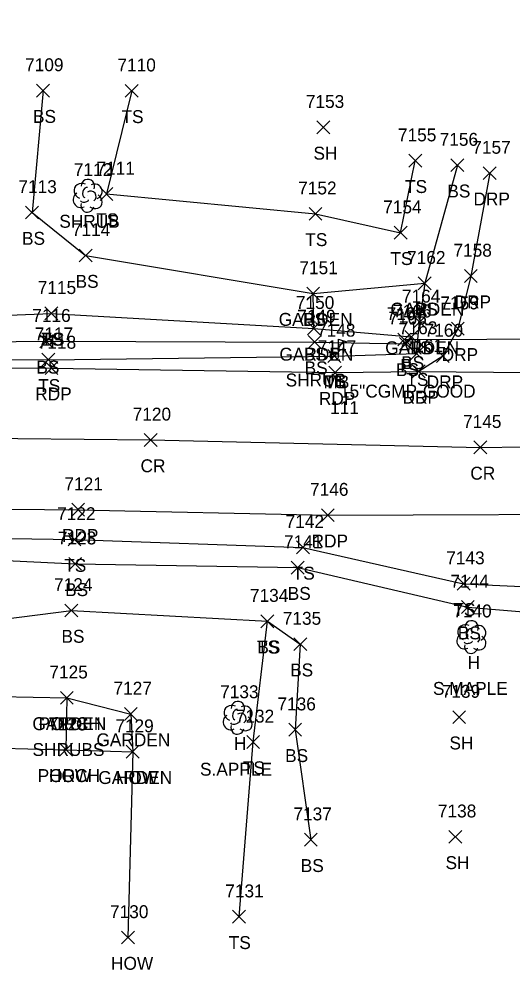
# Model space of a CAD drawing. Extents: x 1443912 to 1445411, y 621446 to 623693.
# Drawn here: x 1445240.8 to 1445317.3, y 622494.4 to 622641.6 of the extents above; entities that cross this region are included whole.
import ezdxf

# ---------------------------------------------------------------- set-up
doc = ezdxf.new("R2010")
doc.units = 0
for name, color, linetype in [('D_A', 7, 'Continuous'), ('D_C', 7, 'Continuous'), ('D_I', 7, 'Continuous'), ('D_TIC', 7, 'Continuous'), ('DCP', 7, 'Continuous'), ('L_A', 7, 'Continuous'), ('L_C', 7, 'Continuous'), ('L_I', 7, 'Continuous'), ('L_TIC', 7, 'Continuous'), ('LAPB', 7, 'Continuous'), ('LBC', 7, 'Continuous'), ('LBF', 7, 'Continuous'), ('LELB', 7, 'Continuous'), ('LMB', 7, 'Continuous'), ('LSH', 7, 'Continuous'), ('LTD', 7, 'Continuous'), ('P_A', 7, 'Continuous'), ('P_I', 7, 'Continuous'), ('P_TIC', 7, 'Continuous'), ('PET', 7, 'Continuous'), ('PRC', 7, 'Continuous'), ('R_A', 7, 'Continuous'), ('R_I', 7, 'Continuous'), ('R_TIC', 7, 'Continuous'), ('RDP', 7, 'Continuous')]:
    doc.layers.add(name, color=color, linetype=linetype)

msp = doc.modelspace()

# ---------------------------------------------------------------- linework, layer by layer
at = {"layer": 'D_TIC'}
for points in [[(1445299.45, 622591), (1445301.45, 622593)], [(1445301.45, 622591), (1445299.45, 622593)]]:
    msp.add_lwpolyline(points, dxfattribs=at)
at = {"layer": 'DCP'}
msp.add_lwpolyline([(1445300.45, 622592), (1445351.57, 622592.21)], dxfattribs=at)
at = {"layer": 'L_TIC'}
for points in [[(1445243.5, 622629.54), (1445245.5, 622631.54)], [(1445245.5, 622629.54), (1445243.5, 622631.54)], [(1445257.24, 622629.51), (1445259.24, 622631.51)], [(1445259.24, 622629.51), (1445257.24, 622631.51)], [(1445286.89, 622623.85), (1445288.89, 622625.85)], [(1445288.89, 622623.85), (1445286.89, 622625.85)], [(1445301.15, 622618.68), (1445303.15, 622620.68)], [(1445303.15, 622618.68), (1445301.15, 622620.68)], [(1445307.67, 622617.99), (1445309.67, 622619.99)], [(1445309.67, 622617.99), (1445307.67, 622619.99)], [(1445253.33, 622613.53), (1445255.33, 622615.53)], [(1445255.33, 622613.53), (1445253.33, 622615.53)], [(1445241.8, 622610.66), (1445243.8, 622612.66)], [(1445243.8, 622610.66), (1445241.8, 622612.66)], [(1445285.7, 622610.46), (1445287.7, 622612.46)], [(1445287.7, 622610.46), (1445285.7, 622612.46)], [(1445298.88, 622607.53), (1445300.88, 622609.53)], [(1445300.88, 622607.53), (1445298.88, 622609.53)], [(1445250.1, 622604), (1445252.1, 622606)], [(1445252.1, 622604), (1445250.1, 622606)], [(1445302.62, 622599.7), (1445304.62, 622601.7)], [(1445304.62, 622599.7), (1445302.62, 622601.7)], [(1445302.62, 622599.7), (1445304.62, 622601.7)], [(1445304.62, 622599.7), (1445302.62, 622601.7)], [(1445285.33, 622598.11), (1445287.33, 622600.11)], [(1445287.33, 622598.11), (1445285.33, 622600.11)], [(1445285.33, 622598.11), (1445287.33, 622600.11)], [(1445287.33, 622598.11), (1445285.33, 622600.11)], [(1445244.8, 622595.04), (1445246.8, 622597.04)], [(1445246.8, 622595.04), (1445244.8, 622597.04)], [(1445244.8, 622595.04), (1445246.8, 622597.04)], [(1445246.8, 622595.04), (1445244.8, 622597.04)], [(1445285.44, 622592.72), (1445287.44, 622594.72)], [(1445287.44, 622592.72), (1445285.44, 622594.72)], [(1445285.44, 622592.72), (1445287.44, 622594.72)], [(1445287.44, 622592.72), (1445285.44, 622594.72)], [(1445301.82, 622593.71), (1445303.82, 622595.71)], [(1445303.82, 622593.71), (1445301.82, 622595.71)], [(1445301.82, 622593.71), (1445303.82, 622595.71)], [(1445303.82, 622593.71), (1445301.82, 622595.71)], [(1445300.52, 622591.41), (1445302.52, 622593.41)], [(1445302.52, 622591.41), (1445300.52, 622593.41)], [(1445300.52, 622591.41), (1445302.52, 622593.41)], [(1445302.52, 622591.41), (1445300.52, 622593.41)], [(1445244.01, 622590.72), (1445246.01, 622592.72)], [(1445246.01, 622590.72), (1445244.01, 622592.72)], [(1445285.57, 622590.6), (1445287.57, 622592.6)], [(1445287.57, 622590.6), (1445285.57, 622592.6)], [(1445299.71, 622590.32), (1445301.71, 622592.32)], [(1445301.71, 622590.32), (1445299.71, 622592.32)], [(1445288.62, 622588.44), (1445290.62, 622590.44)], [(1445290.62, 622588.44), (1445288.62, 622590.44)], [(1445301.36, 622588.81), (1445303.36, 622590.81)], [(1445303.36, 622588.81), (1445301.36, 622590.81)], [(1445244.33, 622587.86), (1445246.33, 622589.86)], [(1445246.33, 622587.86), (1445244.33, 622589.86)], [(1445248.37, 622560.02), (1445250.37, 622562.02)], [(1445250.37, 622560.02), (1445248.37, 622562.02)], [(1445283.75, 622558.81), (1445285.75, 622560.81)], [(1445285.75, 622558.81), (1445283.75, 622560.81)], [(1445248.48, 622556.26), (1445250.48, 622558.26)], [(1445250.48, 622556.26), (1445248.48, 622558.26)], [(1445282.95, 622555.67), (1445284.95, 622557.67)], [(1445284.95, 622555.67), (1445282.95, 622557.67)], [(1445308.63, 622553.18), (1445310.63, 622555.18)], [(1445310.63, 622553.18), (1445308.63, 622555.18)], [(1445247.9, 622549.03), (1445249.9, 622551.03)], [(1445249.9, 622549.03), (1445247.9, 622551.03)], [(1445309.29, 622549.56), (1445311.29, 622551.56)], [(1445311.29, 622549.56), (1445309.29, 622551.56)], [(1445278.24, 622547.37), (1445280.24, 622549.37)], [(1445280.24, 622547.37), (1445278.24, 622549.37)], [(1445278.24, 622547.37), (1445280.24, 622549.37)], [(1445280.24, 622547.37), (1445278.24, 622549.37)], [(1445283.33, 622543.82), (1445285.33, 622545.82)], [(1445285.33, 622543.82), (1445283.33, 622545.82)], [(1445247.18, 622535.5), (1445249.18, 622537.5)], [(1445249.18, 622535.5), (1445247.18, 622537.5)], [(1445247.18, 622535.5), (1445249.18, 622537.5)], [(1445249.18, 622535.5), (1445247.18, 622537.5)], [(1445257.1, 622533), (1445259.1, 622535)], [(1445259.1, 622533), (1445257.1, 622535)], [(1445307.95, 622532.51), (1445309.95, 622534.51)], [(1445309.95, 622532.51), (1445307.95, 622534.51)], [(1445282.55, 622530.56), (1445284.55, 622532.56)], [(1445284.55, 622530.56), (1445282.55, 622532.56)], [(1445276.04, 622528.67), (1445278.04, 622530.67)], [(1445278.04, 622528.67), (1445276.04, 622530.67)], [(1445247.05, 622527.46), (1445249.05, 622529.46)], [(1445249.05, 622527.46), (1445247.05, 622529.46)], [(1445247.05, 622527.46), (1445249.05, 622529.46)], [(1445249.05, 622527.46), (1445247.05, 622529.46)], [(1445257.39, 622527.16), (1445259.39, 622529.16)], [(1445259.39, 622527.16), (1445257.39, 622529.16)], [(1445257.39, 622527.16), (1445259.39, 622529.16)], [(1445259.39, 622527.16), (1445257.39, 622529.16)], [(1445284.97, 622513.53), (1445286.97, 622515.53)], [(1445286.97, 622513.53), (1445284.97, 622515.53)], [(1445307.34, 622513.98), (1445309.34, 622515.98)], [(1445309.34, 622513.98), (1445307.34, 622515.98)], [(1445273.85, 622501.6), (1445275.85, 622503.6)], [(1445275.85, 622501.6), (1445273.85, 622503.6)], [(1445256.64, 622498.39), (1445258.64, 622500.39)], [(1445258.64, 622498.39), (1445256.64, 622500.39)]]:
    msp.add_lwpolyline(points, dxfattribs=at)
at = {"layer": 'LAPB'}
for points in [[(1445286.44, 622593.72), (1445286.33, 622599.11), (1445303.62, 622600.7), (1445302.82, 622594.71)], [(1445248.18, 622536.5), (1445258.1, 622534), (1445258.39, 622528.16)]]:
    msp.add_lwpolyline(points, dxfattribs=at)
at = {"layer": 'LBC'}
msp.add_lwpolyline([(1445221.29, 622514.9), (1445221.69, 622529.14), (1445232.32, 622528.88), (1445248.05, 622528.46), (1445258.39, 622528.16), (1445257.64, 622499.39)], dxfattribs=at)
at = {"layer": 'LBF'}
msp.add_lwpolyline([(1445232.32, 622528.88), (1445232.3, 622530.76), (1445232.49, 622536.81), (1445248.18, 622536.5), (1445248.05, 622528.46)], dxfattribs=at)
at = {"layer": 'LELB'}
for points in [[(1445032.66, 622641.63), (1445028.83, 622632.48), (1445026.78, 622624.17), (1445026.88, 622612.34), (1445034.97, 622594.5), (1445058.52, 622591.73), (1445106.36, 622590.63), (1445145.24, 622590.52), (1445168.82, 622591.09), (1445198.63, 622591.2), (1445245.01, 622591.72), (1445286.57, 622591.6), (1445300.71, 622591.32), (1445301.52, 622592.41)], [(1445244.5, 622630.54), (1445242.8, 622611.66), (1445251.1, 622605), (1445286.33, 622599.11)], [(1445258.24, 622630.51), (1445254.33, 622614.53), (1445286.7, 622611.46), (1445299.88, 622608.53), (1445302.15, 622619.68)], [(1445308.67, 622618.99), (1445303.62, 622600.7)], [(1445206.43, 622600.75), (1445220.4, 622595.06), (1445245.8, 622596.04)], [(1445245.8, 622596.04), (1445286.44, 622593.72), (1445301.52, 622592.41)], [(1445168.82, 622591.09), (1445199.03, 622589.24), (1445245.33, 622588.86), (1445289.62, 622589.44), (1445302.36, 622589.81), (1445302.82, 622594.71)], [(1445212.11, 622515.06), (1445211.69, 622536.63), (1445212.02, 622545.31), (1445213.14, 622559.02), (1445216.23, 622561.53), (1445249.37, 622561.02), (1445284.75, 622559.81), (1445309.63, 622554.18), (1445329.89, 622553.21), (1445336.29, 622560.61), (1445337.53, 622548.37), (1445337.66, 622516.12)], [(1445213.14, 622559.02), (1445249.48, 622557.26), (1445283.95, 622556.67), (1445310.29, 622550.56), (1445332.98, 622548.64), (1445336.29, 622560.61), (1445343.12, 622550.15), (1445346.83, 622516.65)], [(1445212.02, 622545.31), (1445248.9, 622550.03), (1445279.24, 622548.37), (1445284.33, 622544.82), (1445283.55, 622531.56), (1445285.97, 622514.53)], [(1445274.85, 622502.6), (1445277.04, 622529.67), (1445279.24, 622548.37)]]:
    msp.add_lwpolyline(points, dxfattribs=at)
at = {"layer": 'LMB'}
for p, q in [((1445290.27, 622592.04), (1445291.57, 622591.66)), ((1445290.28, 622589.45), (1445290.28, 622592.04)), ((1445290.28, 622591.14), (1445291.56, 622591.65)), ((1445289.62, 622589.44), (1445289.62, 622589.44))]:
    msp.add_line(p, q, dxfattribs=at)
msp.add_circle((1445289.62, 622589.44), 0.656, dxfattribs=at)
at = {"layer": 'LSH'}
msp.add_line((1445251.39, 622614.3), (1445251.39, 622614.3), dxfattribs=at)
msp.add_line((1445251.39, 622614.3), (1445251.39, 622614.3), dxfattribs=at)
msp.add_arc((1445251.44, 622615.74), 1.05, 335.5272, 180.9563, dxfattribs=at)
for centre, major_axis, ratio, start_param, end_param in [((1445250.6, 622614.97), (1.21, -0.51), 0.895232, 1.570796, 4.712389), ((1445251.18, 622614.76), (-0.208, -0.792), 0.645439, 3.141593, 6.283185), ((1445251.89, 622614.14), (-0.5, 0.667), 0.989748, 3.141593, 6.283185), ((1445252.43, 622614.89), (-1.14, -0.48), 0.949671, 1.570796, 4.712389), ((1445250.31, 622613.6), (0.58, -1.04), 0.959034, 3.141593, 6.283185), ((1445250.93, 622613.55), (-0.625, -0.083), 0.423636, 0, 3.141593), ((1445252.39, 622613.47), (-1.09, 0.79), 0.841452, 1.570796, 4.712389), ((1445251.39, 622612.8), (0.26, 1.06), 0.942809, 1.570796, 4.712389)]:
    msp.add_ellipse(centre, major_axis=major_axis, ratio=ratio, start_param=start_param, end_param=end_param, dxfattribs=at)
at = {"layer": 'LTD'}
for p, q in [((1445310.81, 622545.96), (1445310.81, 622545.96)), ((1445310.81, 622545.96), (1445310.81, 622545.96)), ((1445274.62, 622533.45), (1445274.62, 622533.45)), ((1445274.62, 622533.45), (1445274.62, 622533.45))]:
    msp.add_line(p, q, dxfattribs=at)
for centre in [(1445310.86, 622547.39), (1445274.67, 622534.89)]:
    msp.add_arc(centre, 1.05, 335.5272, 180.9563, dxfattribs=at)
for centre, major_axis, ratio, start_param, end_param in [((1445310.02, 622546.62), (1.21, -0.51), 0.895232, 1.570796, 4.712389), ((1445310.6, 622546.42), (-0.208, -0.792), 0.645439, 3.141593, 6.283185), ((1445311.85, 622546.54), (-1.14, -0.48), 0.949671, 1.570796, 4.712389), ((1445309.73, 622545.25), (0.58, -1.04), 0.959034, 3.141593, 6.283185), ((1445311.31, 622545.79), (-0.5, 0.667), 0.989748, 3.141593, 6.283185), ((1445311.81, 622545.13), (-1.09, 0.79), 0.841452, 1.570796, 4.712389), ((1445310.81, 622544.46), (0.26, 1.06), 0.942809, 1.570796, 4.712389), ((1445310.36, 622545.21), (-0.625, -0.083), 0.423636, 0, 3.141593), ((1445273.83, 622534.12), (1.21, -0.51), 0.895232, 1.570796, 4.712389), ((1445274.41, 622533.91), (-0.208, -0.792), 0.645439, 3.141593, 6.283185), ((1445275.12, 622533.29), (-0.5, 0.667), 0.989748, 3.141593, 6.283185), ((1445275.66, 622534.04), (-1.14, -0.48), 0.949671, 1.570796, 4.712389), ((1445273.54, 622532.74), (0.58, -1.04), 0.959034, 3.141593, 6.283185), ((1445274.16, 622532.7), (-0.625, -0.083), 0.423636, 0, 3.141593), ((1445275.62, 622532.62), (-1.09, 0.79), 0.841452, 1.570796, 4.712389), ((1445274.62, 622531.95), (0.26, 1.06), 0.942809, 1.570796, 4.712389)]:
    msp.add_ellipse(centre, major_axis=major_axis, ratio=ratio, start_param=start_param, end_param=end_param, dxfattribs=at)
at = {"layer": 'P_TIC'}
for points in [[(1445244.81, 622586.57), (1445246.81, 622588.57)], [(1445246.81, 622586.57), (1445244.81, 622588.57)], [(1445288.74, 622585.87), (1445290.74, 622587.87)], [(1445290.74, 622585.87), (1445288.74, 622587.87)], [(1445301.68, 622586.06), (1445303.68, 622588.06)], [(1445303.68, 622586.06), (1445301.68, 622588.06)], [(1445260.16, 622575.44), (1445262.16, 622577.44)], [(1445262.16, 622575.44), (1445260.16, 622577.44)], [(1445311.23, 622574.29), (1445313.23, 622576.29)], [(1445313.23, 622574.29), (1445311.23, 622576.29)], [(1445248.94, 622564.64), (1445250.94, 622566.64)], [(1445250.94, 622564.64), (1445248.94, 622566.64)], [(1445287.6, 622563.79), (1445289.6, 622565.79)], [(1445289.6, 622563.79), (1445287.6, 622565.79)]]:
    msp.add_lwpolyline(points, dxfattribs=at)
at = {"layer": 'PET'}
for points in [[(1444828.32, 622597.96), (1444848.5, 622596.75), (1444898.46, 622594.68), (1444911.13, 622594.32), (1444955.7, 622592.45), (1444994.25, 622591.16), (1445024.92, 622590.3), (1445058.35, 622589.13), (1445106.39, 622588.61), (1445145.41, 622587.84), (1445199.35, 622587.76), (1445245.81, 622587.57), (1445289.74, 622586.87), (1445302.68, 622587.06), (1445331.62, 622586.77), (1445351.38, 622587.4), (1445404.24, 622587)], [(1444762.32, 622550.87), (1444765.48, 622555.51), (1444771.42, 622562.4), (1444777.98, 622567.72), (1444778.97, 622567.88), (1444793.44, 622574.04), (1444804, 622575.78), (1444819.79, 622575.28), (1444849.9, 622575.24), (1444896.52, 622573.13), (1444944.4, 622570.43), (1444985.66, 622568.62), (1445016.28, 622568.79), (1445055.76, 622567.84), (1445106.1, 622567.18), (1445146.5, 622566.32), (1445185.48, 622566.13), (1445218.5, 622565.93), (1445249.94, 622565.64), (1445288.6, 622564.79), (1445341.53, 622564.99), (1445404.89, 622565.43)]]:
    msp.add_lwpolyline(points, dxfattribs=at)
at = {"layer": 'PRC'}
msp.add_lwpolyline([(1444773.11, 622588.76), (1444790.08, 622588.2), (1444813.69, 622587.07), (1444848.47, 622586.58), (1444897.84, 622583.54), (1444932.23, 622582.39), (1444986.67, 622580.69), (1445025.72, 622579.48), (1445065.67, 622578.34), (1445106.56, 622577.89), (1445145.9, 622577.11), (1445204.6, 622577.22), (1445220, 622576.88), (1445261.16, 622576.44), (1445312.23, 622575.29), (1445358.84, 622575.99), (1445405.05, 622576)], dxfattribs=at)
at = {"layer": 'R_TIC'}
for points in [[(1445312.67, 622616.76), (1445314.67, 622618.76)], [(1445314.67, 622616.76), (1445312.67, 622618.76)], [(1445309.75, 622600.82), (1445311.75, 622602.82)], [(1445311.75, 622600.82), (1445309.75, 622602.82)], [(1445307.74, 622592.66), (1445309.74, 622594.66)], [(1445309.74, 622592.66), (1445307.74, 622594.66)], [(1445305.42, 622588.43), (1445307.42, 622590.43)], [(1445307.42, 622588.43), (1445305.42, 622590.43)], [(1445301.68, 622586.06), (1445303.68, 622588.06)], [(1445303.68, 622586.06), (1445301.68, 622588.06)]]:
    msp.add_lwpolyline(points, dxfattribs=at)
at = {"layer": 'RDP'}
msp.add_lwpolyline([(1445313.67, 622617.76), (1445310.75, 622601.82), (1445308.74, 622593.66), (1445306.42, 622589.43), (1445302.68, 622587.06)], dxfattribs=at)

# ---------------------------------------------------------------- texts
at = {"layer": 'D_A'}
msp.add_text('P', height=2, dxfattribs=at).set_placement((1445299.82, 622587))
at = {"layer": 'D_C'}
msp.add_text('15"CGMP-GOOD', height=2, dxfattribs=at).set_placement((1445290.48, 622583))
at = {"layer": 'D_I'}
msp.add_text('7167', height=2, dxfattribs=at).set_placement((1445297.71, 622595))
at = {"layer": 'L_A'}
for s, p in [('BS', (1445242.94, 622625.54)), ('TS', (1445256.65, 622625.51)), ('SH', (1445286.38, 622619.85)), ('TS', (1445300.56, 622614.68)), ('BS', (1445307.11, 622613.99)), ('SHRUB', (1445247.02, 622609.3)), ('TS', (1445252.74, 622609.53)), ('BS', (1445241.24, 622606.66)), ('TS', (1445285.11, 622606.46)), ('TS', (1445298.29, 622603.53)), ('BS', (1445249.54, 622600)), ('GARDEN', (1445298.29, 622595.7)), ('BS', (1445302.06, 622595.7)), ('GARDEN', (1445281, 622594.11)), ('BS', (1445284.77, 622594.11)), ('TS', (1445244.21, 622591.04)), ('BS', (1445244.25, 622591.04)), ('GARDEN', (1445297.49, 622589.71)), ('TS', (1445301.23, 622589.71)), ('GARDEN', (1445281.11, 622588.72)), ('BS', (1445284.88, 622588.72)), ('BS', (1445243.46, 622586.72)), ('BS', (1445285.01, 622586.6)), ('BS', (1445299.96, 622587.41)), ('BS', (1445299.96, 622587.41)), ('BS', (1445299.15, 622586.32)), ('TS', (1445243.74, 622583.86)), ('TS', (1445288.03, 622584.44)), ('MB', (1445287.93, 622584.44)), ('TS', (1445300.77, 622584.81)), ('TS', (1445247.78, 622556.02)), ('TS', (1445283.16, 622554.81)), ('BS', (1445247.92, 622552.26)), ('BS', (1445282.39, 622551.67)), ('TS', (1445308.04, 622549.18)), ('BS', (1445308.73, 622545.56)), ('BS', (1445247.35, 622545.03)), ('TS', (1445277.65, 622543.37)), ('BS', (1445277.68, 622543.37)), ('H', (1445310.25, 622540.96)), ('BS', (1445282.77, 622539.82)), ('GARDEN', (1445242.85, 622531.5)), ('PORCH', (1445243.8, 622531.5)), ('GARDEN', (1445252.77, 622529)), ('H', (1445274.05, 622528.45)), ('SH', (1445307.44, 622528.51)), ('BS', (1445281.99, 622526.56)), ('TS', (1445275.45, 622524.67)), ('PORCH', (1445243.67, 622523.46)), ('HOW', (1445245.43, 622523.46)), ('GARDEN', (1445253.06, 622523.16)), ('HOW', (1445255.78, 622523.16)), ('SH', (1445306.83, 622509.98)), ('BS', (1445284.41, 622509.53)), ('TS', (1445273.26, 622497.6)), ('HOW', (1445255.03, 622494.39))]:
    msp.add_text(s, height=2, dxfattribs=at).set_placement(p)
at = {"layer": 'L_C'}
for s, p in [('SHRUB', (1445282.07, 622584.72)), ('111', (1445288.96, 622580.44)), ('S.MAPLE', (1445304.88, 622536.96)), ('SHRUBS', (1445242.87, 622527.5)), ('S.APPLE', (1445268.81, 622524.45))]:
    msp.add_text(s, height=2, dxfattribs=at).set_placement(p)
at = {"layer": 'L_I'}
for s, p in [('7109', (1445241.72, 622633.54)), ('7110', (1445256.02, 622633.51)), ('7153', (1445285.2, 622627.85)), ('7155', (1445299.46, 622622.68)), ('7156', (1445305.92, 622621.99)), ('7111', (1445252.77, 622617.53)), ('7112', (1445249.27, 622617.3)), ('7113', (1445240.68, 622614.66)), ('7152', (1445284.01, 622614.46)), ('7154', (1445297.18, 622611.53)), ('7114', (1445248.97, 622608)), ('7162', (1445300.88, 622603.7)), ('7162', (1445300.88, 622603.7)), ('7151', (1445284.2, 622602.11)), ('7151', (1445284.2, 622602.11)), ('7115', (1445243.68, 622599.04)), ('7115', (1445243.68, 622599.04)), ('7164', (1445300.08, 622597.71)), ('7164', (1445300.08, 622597.71)), ('7150', (1445283.66, 622596.72)), ('7150', (1445283.66, 622596.72)), ('7166', (1445298.72, 622595.41)), ('7166', (1445298.72, 622595.41)), ('7116', (1445242.83, 622594.72)), ('7149', (1445283.87, 622594.6)), ('7165', (1445297.97, 622594.32)), ('7148', (1445286.93, 622592.44)), ('7148', (1445286.93, 622592.44)), ('7163', (1445299.62, 622592.81)), ('7117', (1445243.21, 622591.86)), ('7122', (1445246.68, 622564.02)), ('7142', (1445282.06, 622562.81)), ('7123', (1445246.79, 622560.26)), ('7141', (1445281.82, 622559.67)), ('7143', (1445306.94, 622557.18)), ('7124', (1445246.21, 622553.03)), ('7144', (1445307.59, 622553.56)), ('7134', (1445276.54, 622551.37)), ('7134', (1445276.54, 622551.37)), ('7140', (1445308.03, 622548.96)), ('7135', (1445281.63, 622547.82)), ('7125', (1445245.48, 622539.5)), ('7125', (1445245.48, 622539.5)), ('7127', (1445255.41, 622537)), ('7133', (1445271.93, 622536.45)), ('7139', (1445306.25, 622536.51)), ('7136', (1445280.8, 622534.56)), ('7132', (1445274.35, 622532.67)), ('7128', (1445245.35, 622531.46)), ('7128', (1445245.35, 622531.46)), ('7129', (1445255.69, 622531.16)), ('7129', (1445255.69, 622531.16)), ('7137', (1445283.28, 622517.53)), ('7138', (1445305.65, 622517.98)), ('7131', (1445272.72, 622505.6)), ('7130', (1445254.87, 622502.39))]:
    msp.add_text(s, height=2, dxfattribs=at).set_placement(p)
at = {"layer": 'P_A'}
for s, p in [('RDP', (1445243.29, 622582.57)), ('RDP', (1445287.22, 622581.87)), ('RDP', (1445300.17, 622582.06)), ('CR', (1445259.6, 622571.44)), ('CR', (1445310.67, 622570.29)), ('RDP', (1445247.43, 622560.64)), ('RDP', (1445286.09, 622559.79))]:
    msp.add_text(s, height=2, dxfattribs=at).set_placement(p)
at = {"layer": 'P_I'}
for s, p in [('7118', (1445243.68, 622590.57)), ('7147', (1445287.04, 622589.87)), ('7161', (1445300.51, 622590.06)), ('7120', (1445258.38, 622579.44)), ('7145', (1445309.54, 622578.29)), ('7121', (1445247.81, 622568.64)), ('7146', (1445285.85, 622567.79))]:
    msp.add_text(s, height=2, dxfattribs=at).set_placement(p)
at = {"layer": 'R_A'}
for p in [(1445311.16, 622612.76), (1445308.24, 622596.82), (1445306.23, 622588.66), (1445303.91, 622584.43), (1445300.17, 622582.06)]:
    msp.add_text('DRP', height=2, dxfattribs=at).set_placement(p)
at = {"layer": 'R_I'}
for s, p in [('7157', (1445310.98, 622620.76)), ('7158', (1445308.06, 622604.82)), ('7159', (1445306.04, 622596.66)), ('7160', (1445303.59, 622592.43)), ('7161', (1445300.51, 622590.06))]:
    msp.add_text(s, height=2, dxfattribs=at).set_placement(p)

doc.saveas('drawing.dxf')
